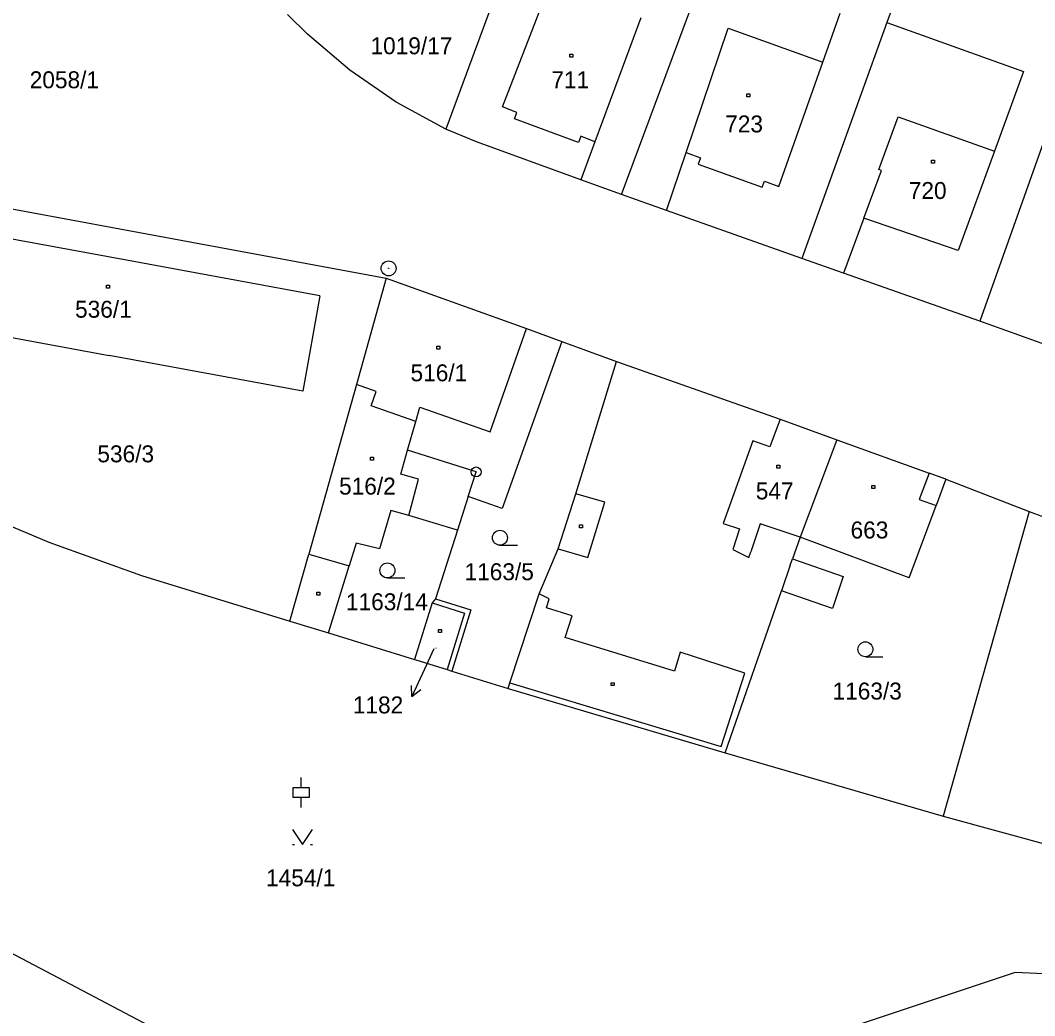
# Model space of a CAD drawing. Extents: x -795483 to -789093, y -1112258 to -1108741.
# Drawn here: x -792155.7 to -792054, y -1110149.8 to -1110049.9 of the extents above; entities that cross this region are included whole.
import ezdxf

# ---------------------------------------------------------------- set-up
doc = ezdxf.new("R2010")
doc.units = 0
for name, color, linetype in [('Komunikace', 7, 'Continuous'), ('Vrstva 1', 7, 'Continuous'), ('Vrstva 14', 7, 'Continuous'), ('Vrstva 15', 7, 'Continuous'), ('Vrstva 16', 7, 'Continuous'), ('Vrstva 2', 7, 'Continuous'), ('Vrstva 23', 7, 'Continuous'), ('Vrstva 25', 7, 'Continuous'), ('Vrstva 28', 7, 'Continuous')]:
    doc.layers.add(name, color=color, linetype=linetype)

msp = doc.modelspace()

# ---------------------------------------------------------------- linework, layer by layer
at = {"layer": 'Komunikace'}
msp.add_line((-792114.23, -1110112.98), (-792115.18, -1110115.05), dxfattribs=at)
at = {"layer": 'Vrstva 1'}
for p, q in [((-792107.08, -1110044.68), (-792113.04, -1110060.85)), ((-792095.41, -1110067.41), (-792087.35, -1110045.73)), ((-792067.23, -1110045.85), (-792068.78, -1110050.14)), ((-792075.22, -1110054.12), (-792073.49, -1110049.2)), ((-792126.92, -1110051.32), (-792128.92, -1110049.35)), ((-792093.49, -1110049.7), (-792098.08, -1110062.11)), ((-792068.78, -1110050.14), (-792077.32, -1110073.82)), ((-792068.78, -1110050.14), (-792055.08, -1110055.07)), ((-792122.66, -1110054.93), (-792126.92, -1110051.32)), ((-792048.97, -1110050.57), (-792059.47, -1110080.11)), ((-792079.62, -1110066.61), (-792075.22, -1110054.12)), ((-792118.02, -1110058.15), (-792122.66, -1110054.93)), ((-792055.08, -1110055.07), (-792058, -1110063.05)), ((-792113.04, -1110060.85), (-792118.02, -1110058.15)), ((-792109.95, -1110062.13), (-792113.04, -1110060.85)), ((-792099.49, -1110065.93), (-792109.95, -1110062.13)), ((-792098.08, -1110062.11), (-792099.49, -1110065.93)), ((-792090.91, -1110069.01), (-792088.94, -1110063.2)), ((-792088.94, -1110063.2), (-792087.48, -1110063.73)), ((-792058, -1110063.05), (-792061.65, -1110073.02)), ((-792087.48, -1110063.73), (-792087.72, -1110064.38)), ((-792087.72, -1110064.38), (-792081.3, -1110066.69)), ((-792095.41, -1110067.41), (-792099.49, -1110065.93)), ((-792081.3, -1110066.69), (-792081.07, -1110066.07)), ((-792081.07, -1110066.07), (-792079.62, -1110066.61)), ((-792167.93, -1110066.73), (-792119.01, -1110075.8)), ((-792090.91, -1110069.01), (-792095.41, -1110067.41)), ((-792077.32, -1110073.82), (-792090.91, -1110069.01)), ((-792145.08, -1110074), (-792163.39, -1110070.62)), ((-792071.1, -1110069.77), (-792073.14, -1110075.29)), ((-792061.65, -1110073.02), (-792071.1, -1110069.77)), ((-792125.68, -1110077.57), (-792145.08, -1110074)), ((-792073.14, -1110075.29), (-792077.32, -1110073.82)), ((-792059.47, -1110080.11), (-792073.14, -1110075.29)), ((-792119.01, -1110075.8), (-792122.01, -1110086.48)), ((-792119.01, -1110075.8), (-792104.94, -1110080.85)), ((-792125.68, -1110077.57), (-792127.39, -1110087.14)), ((-792166.54, -1110079.92), (-792146.82, -1110083.56)), ((-792104.94, -1110080.85), (-792101.39, -1110082.15)), ((-792037.48, -1110088.02), (-792059.47, -1110080.11)), ((-792101.39, -1110082.15), (-792107.39, -1110098.91)), ((-792101.39, -1110082.15), (-792095.91, -1110084.16)), ((-792127.39, -1110087.14), (-792146.82, -1110083.56)), ((-792099.99, -1110097.44), (-792095.91, -1110084.16)), ((-792095.91, -1110084.16), (-792079.51, -1110089.95)), ((-792122.01, -1110086.48), (-792126.79, -1110103.51)), ((-792120.03, -1110087.19), (-792122.01, -1110086.48)), ((-792120.52, -1110088.6), (-792120.03, -1110087.19)), ((-792116.06, -1110090.18), (-792120.52, -1110088.6)), ((-792079.51, -1110089.95), (-792073.8, -1110092.02)), ((-792116.87, -1110093.07), (-792116.06, -1110090.18)), ((-792073.8, -1110092.02), (-792077.5, -1110101.8)), ((-792073.8, -1110092.02), (-792064.55, -1110095.36)), ((-792110, -1110095.25), (-792116.87, -1110093.07)), ((-792110.79, -1110097.72), (-792110, -1110095.25)), ((-792062.86, -1110095.97), (-792064.55, -1110095.36)), ((-792062.86, -1110095.97), (-792063.85, -1110098.63)), ((-792062.86, -1110095.97), (-792054.5, -1110099.23)), ((-792165.77, -1110096.84), (-792152.88, -1110102.28)), ((-792110.79, -1110097.72), (-792111.86, -1110101.1)), ((-792107.39, -1110098.91), (-792110.79, -1110097.72)), ((-792101.77, -1110102.97), (-792099.99, -1110097.44)), ((-792118.56, -1110099.12), (-792119.68, -1110102.97)), ((-792116.75, -1110099.6), (-792118.56, -1110099.12)), ((-792066.55, -1110105.88), (-792063.85, -1110098.63)), ((-792111.86, -1110101.1), (-792116.75, -1110099.6)), ((-792054.5, -1110099.23), (-792063.13, -1110129.77)), ((-792054.5, -1110099.23), (-792043.28, -1110103.38)), ((-792111.86, -1110101.1), (-792114.07, -1110107.97)), ((-792077.5, -1110101.8), (-792078.26, -1110103.97)), ((-792066.55, -1110105.88), (-792077.5, -1110101.8)), ((-792152.88, -1110102.28), (-792143.56, -1110105.65)), ((-792122.02, -1110102.39), (-792122.73, -1110104.68)), ((-792119.68, -1110102.97), (-792122.02, -1110102.39)), ((-792103.66, -1110107.46), (-792101.77, -1110102.97)), ((-792128.68, -1110110.23), (-792126.79, -1110103.51)), ((-792078.48, -1110104.61), (-792078.26, -1110103.97)), ((-792124.8, -1110111.38), (-792122.73, -1110104.68)), ((-792078.48, -1110104.61), (-792079.37, -1110107.17)), ((-792143.56, -1110105.65), (-792128.68, -1110110.23)), ((-792085.01, -1110123.43), (-792079.37, -1110107.17)), ((-792114.07, -1110107.97), (-792114.4, -1110108.39)), ((-792114.07, -1110107.97), (-792110.52, -1110109.08)), ((-792106.62, -1110116.41), (-792103.66, -1110107.46)), ((-792114.4, -1110108.39), (-792116.17, -1110114.06)), ((-792110.52, -1110109.08), (-792112.45, -1110115.22)), ((-792128.68, -1110110.23), (-792124.8, -1110111.38)), ((-792124.8, -1110111.38), (-792116.17, -1110114.06)), ((-792116.17, -1110114.06), (-792116.04, -1110114.1)), ((-792116.04, -1110114.1), (-792112.92, -1110115.08)), ((-792112.92, -1110115.08), (-792112.45, -1110115.22)), ((-792112.45, -1110115.22), (-792106.8, -1110116.99)), ((-792106.8, -1110116.99), (-792106.62, -1110116.41)), ((-792106.8, -1110116.99), (-792085.01, -1110123.43)), ((-792085.01, -1110123.43), (-792063.13, -1110129.77)), ((-792063.13, -1110129.77), (-792032.53, -1110138.23)), ((-792117.26, -1110164.25), (-792160.15, -1110141.69)), ((-792055.9, -1110145.47), (-792088.1, -1110156.16)), ((-792020.11, -1110147.03), (-792055.9, -1110145.47))]:
    msp.add_line(p, q, dxfattribs=at)
at = {"layer": 'Vrstva 16'}
for p, q in [((-792115.18, -1110115.05), (-792116.44, -1110117.77)), ((-792116.44, -1110117.77), (-792116.47, -1110116.66)), ((-792116.44, -1110117.77), (-792115.56, -1110117.07))]:
    msp.add_line(p, q, dxfattribs=at)
at = {"layer": 'Vrstva 2'}
for p, q in [((-792107.34, -1110058.63), (-792103.31, -1110048.18)), ((-792088.94, -1110063.2), (-792084.72, -1110050.71)), ((-792084.72, -1110050.71), (-792075.22, -1110054.12)), ((-792105.9, -1110059.17), (-792107.34, -1110058.63)), ((-792106.15, -1110059.82), (-792105.9, -1110059.17)), ((-792099.74, -1110062.18), (-792106.15, -1110059.82)), ((-792069.6, -1110064.89), (-792067.66, -1110059.61)), ((-792067.66, -1110059.61), (-792058, -1110063.05)), ((-792099.51, -1110061.57), (-792099.74, -1110062.18)), ((-792098.08, -1110062.11), (-792099.51, -1110061.57)), ((-792071.1, -1110069.77), (-792069.33, -1110065)), ((-792069.33, -1110065), (-792069.6, -1110064.89)), ((-792108.58, -1110091.23), (-792104.94, -1110080.85)), ((-792116.06, -1110090.18), (-792115.64, -1110088.75)), ((-792115.64, -1110088.75), (-792108.58, -1110091.23)), ((-792079.51, -1110089.95), (-792080.52, -1110092.73)), ((-792117.56, -1110095.48), (-792116.87, -1110093.07)), ((-792082.22, -1110092.11), (-792085.2, -1110100.42)), ((-792080.52, -1110092.73), (-792082.22, -1110092.11)), ((-792115.77, -1110095.96), (-792117.56, -1110095.48)), ((-792116.75, -1110099.6), (-792115.77, -1110095.96)), ((-792064.55, -1110095.36), (-792065.55, -1110098)), ((-792097.1, -1110098.29), (-792099.99, -1110097.44)), ((-792065.55, -1110098), (-792063.85, -1110098.63)), ((-792098.79, -1110103.82), (-792097.1, -1110098.29)), ((-792085.2, -1110100.42), (-792083.56, -1110100.95)), ((-792083.56, -1110100.95), (-792084.26, -1110103.04)), ((-792081.51, -1110100.46), (-792082.45, -1110103.27)), ((-792077.5, -1110101.8), (-792081.51, -1110100.46)), ((-792101.77, -1110102.97), (-792098.79, -1110103.82)), ((-792084.26, -1110103.04), (-792082.64, -1110103.82)), ((-792126.79, -1110103.51), (-792122.73, -1110104.68)), ((-792082.64, -1110103.82), (-792082.45, -1110103.27)), ((-792078.26, -1110103.97), (-792073.16, -1110105.74)), ((-792073.16, -1110105.74), (-792074.26, -1110108.94)), ((-792074.26, -1110108.94), (-792079.37, -1110107.17)), ((-792102.67, -1110107.99), (-792103.66, -1110107.46)), ((-792102.94, -1110108.88), (-792102.67, -1110107.99)), ((-792114.4, -1110108.39), (-792111.15, -1110109.41)), ((-792100.37, -1110109.67), (-792102.94, -1110108.88)), ((-792111.15, -1110109.41), (-792112.92, -1110115.08)), ((-792101.05, -1110111.87), (-792100.37, -1110109.67)), ((-792090.11, -1110115.23), (-792101.05, -1110111.87)), ((-792089.53, -1110113.32), (-792090.11, -1110115.23)), ((-792083.05, -1110115.43), (-792089.53, -1110113.32)), ((-792085.4, -1110122.78), (-792083.05, -1110115.43)), ((-792106.62, -1110116.41), (-792085.4, -1110122.78))]:
    msp.add_line(p, q, dxfattribs=at)
at = {"layer": 'Vrstva 23'}
for p, q in [((-792107.61, -1110102.6), (-792105.86, -1110102.6)), ((-792118.9, -1110105.88), (-792117.15, -1110105.88)), ((-792070.94, -1110113.79), (-792069.19, -1110113.79)), ((-792127.55, -1110126.9), (-792127.55, -1110125.9)), ((-792128.35, -1110127.9), (-792128.35, -1110126.9)), ((-792128.35, -1110126.9), (-792126.75, -1110126.9)), ((-792126.75, -1110126.9), (-792126.75, -1110127.9)), ((-792126.75, -1110127.9), (-792128.35, -1110127.9)), ((-792127.55, -1110128.9), (-792127.55, -1110127.9)), ((-792128.42, -1110131.13), (-792127.42, -1110132.63)), ((-792127.42, -1110132.63), (-792126.42, -1110131.13)), ((-792128.42, -1110132.63), (-792128.22, -1110132.63)), ((-792126.62, -1110132.63), (-792126.42, -1110132.63))]:
    msp.add_line(p, q, dxfattribs=at)
for centre in [(-792107.61, -1110101.85), (-792118.9, -1110105.13), (-792070.94, -1110113.04)]:
    msp.add_circle(centre, 0.75, dxfattribs=at)
at = {"layer": 'Vrstva 25'}
for p, q in [((-792100.61, -1110053.34), (-792100.31, -1110053.34)), ((-792100.61, -1110053.64), (-792100.61, -1110053.34)), ((-792100.31, -1110053.34), (-792100.31, -1110053.64)), ((-792100.31, -1110053.64), (-792100.61, -1110053.64)), ((-792082.84, -1110057.32), (-792082.54, -1110057.32)), ((-792082.84, -1110057.62), (-792082.84, -1110057.32)), ((-792082.54, -1110057.32), (-792082.54, -1110057.62)), ((-792082.54, -1110057.62), (-792082.84, -1110057.62)), ((-792064.31, -1110063.96), (-792064.01, -1110063.96)), ((-792064.31, -1110064.26), (-792064.31, -1110063.96)), ((-792064.01, -1110064.26), (-792064.31, -1110064.26)), ((-792064.01, -1110063.96), (-792064.01, -1110064.26)), ((-792147.1, -1110076.52), (-792146.8, -1110076.52)), ((-792147.1, -1110076.82), (-792147.1, -1110076.52)), ((-792146.8, -1110076.52), (-792146.8, -1110076.82)), ((-792146.8, -1110076.82), (-792147.1, -1110076.82)), ((-792113.94, -1110082.64), (-792113.64, -1110082.64)), ((-792113.94, -1110082.94), (-792113.94, -1110082.64)), ((-792113.64, -1110082.64), (-792113.64, -1110082.94)), ((-792113.64, -1110082.94), (-792113.94, -1110082.94)), ((-792120.61, -1110093.78), (-792120.31, -1110093.78)), ((-792120.61, -1110094.08), (-792120.61, -1110093.78)), ((-792120.31, -1110094.08), (-792120.61, -1110094.08)), ((-792120.31, -1110093.78), (-792120.31, -1110094.08)), ((-792079.82, -1110094.57), (-792079.52, -1110094.57)), ((-792079.82, -1110094.87), (-792079.82, -1110094.57)), ((-792079.52, -1110094.87), (-792079.82, -1110094.87)), ((-792079.52, -1110094.57), (-792079.52, -1110094.87)), ((-792070.29, -1110096.62), (-792069.99, -1110096.62)), ((-792070.29, -1110096.92), (-792070.29, -1110096.62)), ((-792069.99, -1110096.92), (-792070.29, -1110096.92)), ((-792069.99, -1110096.62), (-792069.99, -1110096.92)), ((-792099.63, -1110100.55), (-792099.33, -1110100.55)), ((-792099.63, -1110100.85), (-792099.63, -1110100.55)), ((-792099.33, -1110100.85), (-792099.63, -1110100.85)), ((-792099.33, -1110100.55), (-792099.33, -1110100.85)), ((-792125.99, -1110107.3), (-792125.69, -1110107.3)), ((-792125.99, -1110107.6), (-792125.99, -1110107.3)), ((-792125.69, -1110107.3), (-792125.69, -1110107.6)), ((-792125.69, -1110107.6), (-792125.99, -1110107.6)), ((-792113.77, -1110111.07), (-792113.47, -1110111.07)), ((-792113.77, -1110111.37), (-792113.77, -1110111.07)), ((-792113.47, -1110111.37), (-792113.77, -1110111.37)), ((-792113.47, -1110111.07), (-792113.47, -1110111.37)), ((-792096.44, -1110116.39), (-792096.14, -1110116.39)), ((-792096.44, -1110116.69), (-792096.44, -1110116.39)), ((-792096.14, -1110116.39), (-792096.14, -1110116.69)), ((-792096.14, -1110116.69), (-792096.44, -1110116.69))]:
    msp.add_line(p, q, dxfattribs=at)
at = {"layer": 'Vrstva 28'}
for centre, radius in [((-792118.78, -1110074.82), 0.75), ((-792118.78, -1110074.82), 0.01), ((-792110, -1110095.25), 0.5), ((-792110, -1110095.25), 0.01)]:
    msp.add_circle(centre, radius, dxfattribs=at)

# ---------------------------------------------------------------- texts
at = {"layer": 'Vrstva 14'}
for s, p in [('1019/17', (-792120.6, -1110053.34)), ('2058/1', (-792154.79, -1110056.75)), ('1163/5', (-792111.16, -1110106.11)), ('1163/14', (-792123.06, -1110109.12)), ('1163/3', (-792074.24, -1110118.08)), ('1454/1', (-792131.08, -1110136.82))]:
    msp.add_text(s, height=1.7, dxfattribs=at).set_placement(p)
at = {"layer": 'Vrstva 15'}
for s, height, p in [('711', 1.7, (-792102.45, -1110056.75)), ('723', 1.7, (-792085.01, -1110061.18)), ('720', 1.7, (-792066.59, -1110067.86)), ('536/1', 1.7, (-792150.24, -1110079.77)), ('516/1', 1.7, (-792116.58, -1110086.15)), ('536/3', 1.7, (-792148, -1110094.28)), ('516/2', 1.7, (-792123.75, -1110097.52)), ('547', 1.7, (-792081.94, -1110098)), ('663', 1.7, (-792072.43, -1110101.92)), ('1182', 0.1, (-792114.23, -1110112.98))]:
    msp.add_text(s, height=height, dxfattribs=at).set_placement(p)
at = {"layer": 'Vrstva 16'}
msp.add_text('1182', height=1.7, dxfattribs=at).set_placement((-792122.37, -1110119.47))

doc.saveas('drawing.dxf')
